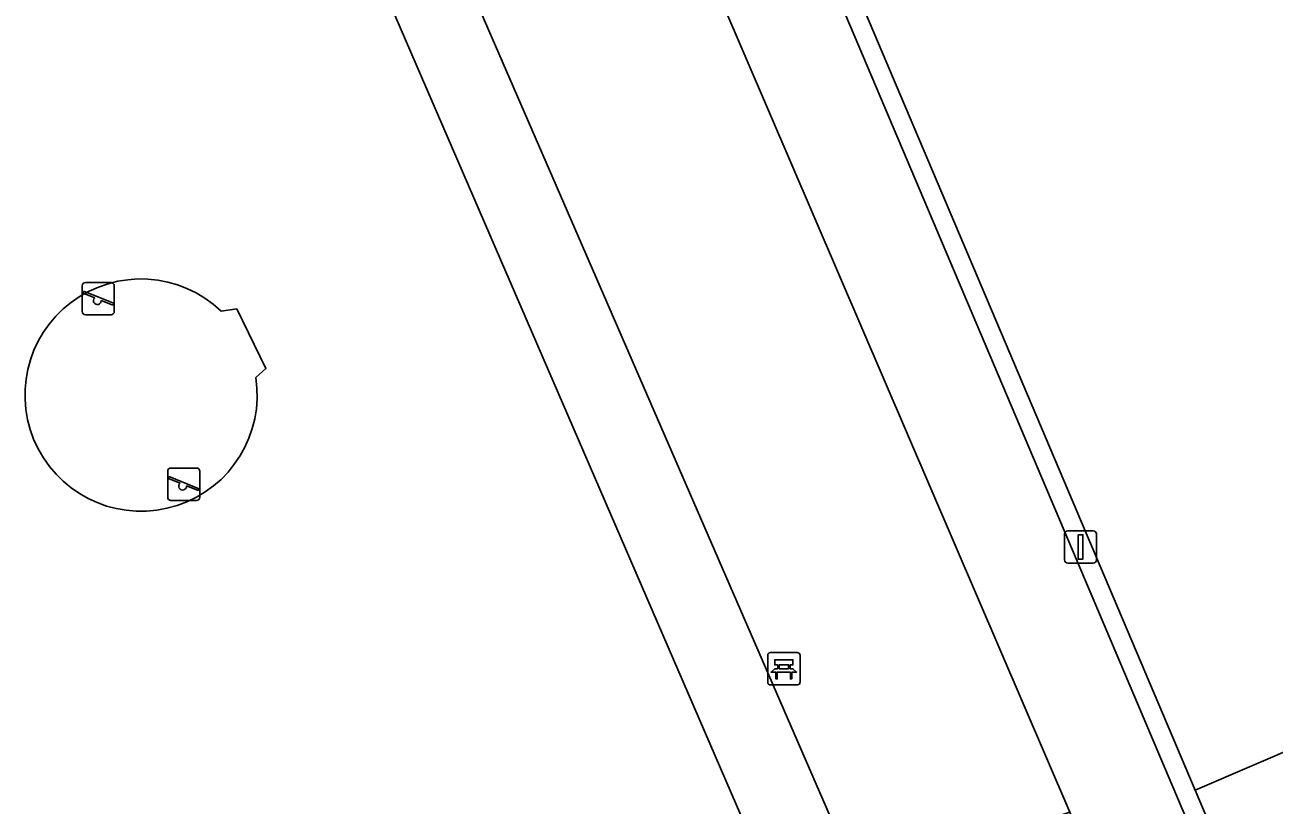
# Model space of a CAD drawing. Extents: x 158086 to 159499, y 382904 to 383981.
# Drawn here: x 159174.06 to 159212.73, y 383529.58 to 383553.72 of the extents above; entities that cross this region are included whole.
import ezdxf

# ---------------------------------------------------------------- set-up
doc = ezdxf.new("R2010")
doc.units = 0
for name, color, linetype in [('IMGEO_Bank', 7, 'Continuous'), ('IMGEO_Berm_groen', 7, 'Continuous'), ('IMGEO_Fietspad_open', 7, 'Continuous'), ('IMGEO_Groenvoorziening', 7, 'Continuous'), ('IMGEO_Hek', 7, 'Continuous'), ('IMGEO_Lichtmast', 7, 'Continuous'), ('IMGEO_Speelvoorziening', 7, 'Continuous'), ('IMGEO_Voetpad_halfverhard', 7, 'Continuous'), ('IMGEO_Voetpad_open', 7, 'Continuous')]:
    doc.layers.add(name, color=color, linetype=linetype)

msp = doc.modelspace()

# ---------------------------------------------------------------- linework, layer by layer
at = {"layer": 'IMGEO_Bank'}
for p, q in [((159197.05, 383533.369), (159197.05, 383534.21)), ((159197.05, 383534.21), (159197.05, 383533.369)), ((159197.125, 383534.294), (159197.966, 383534.294)), ((159197.966, 383534.294), (159197.125, 383534.294)), ((159198.05, 383534.219), (159198.05, 383533.378)), ((159198.05, 383533.378), (159198.05, 383534.219)), ((159197.359, 383533.8), (159197.359, 383533.906)), ((159197.403, 383533.906), (159197.403, 383533.8)), ((159197.691, 383533.912), (159197.409, 383533.912)), ((159197.409, 383533.794), (159197.691, 383533.794)), ((159197.697, 383533.8), (159197.697, 383533.906)), ((159197.741, 383533.906), (159197.741, 383533.8)), ((159197.747, 383533.692), (159197.354, 383533.692)), ((159197.975, 383533.294), (159197.134, 383533.294)), ((159197.134, 383533.294), (159197.975, 383533.294))]:
    msp.add_line(p, q, dxfattribs=at)
for points in [[(159197.297, 383533.692), (159197.155, 383533.692), (159197.267, 383533.794), (159197.353, 383533.794)], [(159197.353, 383533.912), (159197.267, 383533.912), (159197.267, 383534.073), (159197.83, 383534.073), (159197.83, 383533.912), (159197.747, 383533.912)], [(159197.747, 383533.794), (159197.83, 383533.794), (159197.942, 383533.692), (159197.803, 383533.692)], [(159197.347, 383533.685), (159197.347, 383533.478), (159197.304, 383533.478), (159197.304, 383533.685)], [(159197.797, 383533.685), (159197.797, 383533.478), (159197.753, 383533.478), (159197.753, 383533.685)]]:
    msp.add_lwpolyline(points, dxfattribs=at)
for centre, radius, start, end in [((159197.128, 383534.216), 0.0779, 92.4484, 184.2845), ((159197.128, 383534.216), 0.0779, 92.4484, 184.2845), ((159197.972, 383534.216), 0.0779, 2.4484, 94.2845), ((159197.972, 383534.216), 0.0779, 2.4484, 94.2845), ((159197.352, 383533.905), 0.00671, 2.8957, 87.1043), ((159197.352, 383533.801), 0.00671, 272.8957, 357.1043), ((159197.409, 383533.905), 0.00671, 92.8957, 177.1043), ((159197.409, 383533.801), 0.00671, 182.8957, 267.1043), ((159197.691, 383533.905), 0.00671, 2.8957, 87.1043), ((159197.691, 383533.801), 0.00671, 272.8957, 357.1043), ((159197.748, 383533.905), 0.00671, 92.8957, 177.1043), ((159197.748, 383533.801), 0.00671, 182.8957, 267.1043), ((159197.128, 383533.372), 0.0779, 182.4484, 274.2845), ((159197.128, 383533.372), 0.0779, 182.4484, 274.2845), ((159197.297, 383533.685), 0.00671, 2.8957, 87.1043), ((159197.354, 383533.685), 0.00671, 92.8957, 177.1043), ((159197.746, 383533.685), 0.00671, 2.8957, 87.1043), ((159197.803, 383533.685), 0.00671, 92.8957, 177.1043), ((159197.972, 383533.372), 0.0779, 272.4484, 4.2845), ((159197.972, 383533.372), 0.0779, 272.4484, 4.2845)]:
    msp.add_arc(centre, radius, start, end, dxfattribs=at)
at = {"layer": 'IMGEO_Berm_groen'}
msp.add_lwpolyline([(159194.908, 383556.124), (159188.176, 383554.097), (159199.885, 383527.155), (159206.405, 383529.355)], close=True, dxfattribs=at)
at = {"layer": 'IMGEO_Fietspad_open'}
msp.add_lwpolyline([(159194.908, 383556.124), (159206.405, 383529.355), (159207.692, 383526.359), (159208.29, 383524.966), (159210.465, 383519.836), (159211.794, 383516.703), (159212.712, 383514.491), (159215.113, 383508.998), (159217.992, 383510.247), (159215.741, 383515.621), (159214.712, 383518.051), (159214.431, 383518.724), (159209.737, 383529.796), (159198.371, 383556.604)], dxfattribs=at)
at = {"layer": 'IMGEO_Groenvoorziening'}
msp.add_lwpolyline([(159192.887, 383571.077), (159192.192, 383571.18), (159198.371, 383556.604), (159209.737, 383529.796), (159214.431, 383518.724), (159214.999, 383518.922), (159214.043, 383521.177), (159211.577, 383526.995), (159210.288, 383530.033), (159198.926, 383556.833), (159197.755, 383559.595)], close=True, dxfattribs=at)
for points in [[(159208.065, 383568.827), (159192.887, 383571.077), (159197.755, 383559.595), (159198.926, 383556.833), (159210.288, 383530.033), (159218.909, 383533.742)], [(159196.88, 383527.739), (159184.542, 383556.251)], [(159180.132, 383544.863), (159180.612, 383544.932), (159181.515, 383543.085), (159181.204, 383542.803)], [(159218.909, 383533.742), (159210.288, 383530.033), (159211.577, 383526.995), (159220.214, 383530.711), (159220.946, 383531.146)]]:
    msp.add_lwpolyline(points, dxfattribs=at)
msp.add_arc((159177.65, 383542.263), 3.595, 46.3369, 8.647, dxfattribs=at)
at = {"layer": 'IMGEO_Hek'}
for points in [[(159209.737, 383529.796), (159198.371, 383556.604)], [(159214.431, 383518.724), (159209.737, 383529.796)]]:
    msp.add_lwpolyline(points, dxfattribs=at)
at = {"layer": 'IMGEO_Lichtmast'}
for p, q in [((159206.337, 383538.064), (159207.127, 383538.064)), ((159207.127, 383538.064), (159206.337, 383538.064)), ((159206.237, 383537.164), (159206.237, 383537.964)), ((159206.237, 383537.964), (159206.237, 383537.164)), ((159207.227, 383537.964), (159207.227, 383537.164)), ((159207.227, 383537.164), (159207.227, 383537.964)), ((159207.127, 383537.064), (159206.337, 383537.064)), ((159206.337, 383537.064), (159207.127, 383537.064))]:
    msp.add_line(p, q, dxfattribs=at)
msp.add_lwpolyline([(159206.657, 383537.939), (159206.807, 383537.939), (159206.807, 383537.189), (159206.657, 383537.189), (159206.657, 383537.939)], dxfattribs=at)
for centre, start, end in [((159206.337, 383537.964), 90, 180), ((159206.337, 383537.964), 90, 180), ((159207.127, 383537.964), 0, 90), ((159207.127, 383537.964), 360, 90), ((159206.337, 383537.164), 180, 270), ((159206.337, 383537.164), 180, 270), ((159207.127, 383537.164), 270, 0), ((159207.127, 383537.164), 270, 0)]:
    msp.add_arc(centre, 0.1, start, end, dxfattribs=at)
at = {"layer": 'IMGEO_Speelvoorziening'}
for p, q in [((159175.93, 383545.746), (159176.72, 383545.746)), ((159176.72, 383545.746), (159175.93, 383545.746)), ((159175.83, 383544.846), (159175.83, 383545.646)), ((159175.83, 383545.646), (159175.83, 383544.846)), ((159176.213, 383545.274), (159175.874, 383545.411)), ((159175.899, 383545.471), (159176.775, 383545.118)), ((159176.82, 383545.646), (159176.82, 383544.846)), ((159176.82, 383544.846), (159176.82, 383545.646)), ((159176.751, 383545.058), (159176.411, 383545.195)), ((159176.72, 383544.746), (159175.93, 383544.746)), ((159175.93, 383544.746), (159176.72, 383544.746)), ((159178.574, 383540.005), (159179.364, 383540.005)), ((159179.364, 383540.005), (159178.574, 383540.005)), ((159178.474, 383539.105), (159178.474, 383539.905)), ((159178.474, 383539.905), (159178.474, 383539.105)), ((159178.857, 383539.533), (159178.518, 383539.67)), ((159178.543, 383539.73), (159179.419, 383539.377)), ((159179.464, 383539.905), (159179.464, 383539.105)), ((159179.464, 383539.105), (159179.464, 383539.905)), ((159179.395, 383539.317), (159179.055, 383539.454)), ((159179.364, 383539.005), (159178.574, 383539.005)), ((159178.574, 383539.005), (159179.364, 383539.005))]:
    msp.add_line(p, q, dxfattribs=at)
for centre, radius, start, end in [((159175.93, 383545.646), 0.1, 90, 180), ((159175.93, 383545.646), 0.1, 90, 180), ((159176.72, 383545.646), 0.1, 0, 90), ((159176.72, 383545.646), 0.1, 360, 90), ((159175.887, 383545.441), 0.0327, 68.078, 248.078), ((159176.292, 383545.184), 0.12, 130.9928, 5.1632), ((159176.763, 383545.088), 0.0327, 248.078, 68.078), ((159175.93, 383544.846), 0.1, 180, 270), ((159175.93, 383544.846), 0.1, 180, 270), ((159176.72, 383544.846), 0.1, 270, 0), ((159176.72, 383544.846), 0.1, 270, 0), ((159178.574, 383539.905), 0.1, 90, 180), ((159178.574, 383539.905), 0.1, 90, 180), ((159179.364, 383539.905), 0.1, 0, 90), ((159179.364, 383539.905), 0.1, 360, 90), ((159178.531, 383539.7), 0.0327, 68.078, 248.078), ((159178.936, 383539.443), 0.12, 130.9928, 5.1632), ((159179.407, 383539.347), 0.0327, 248.078, 68.078), ((159178.574, 383539.105), 0.1, 180, 270), ((159178.574, 383539.105), 0.1, 180, 270), ((159179.364, 383539.105), 0.1, 270, 0), ((159179.364, 383539.105), 0.1, 270, 0)]:
    msp.add_arc(centre, radius, start, end, dxfattribs=at)
at = {"layer": 'IMGEO_Voetpad_halfverhard'}
msp.add_lwpolyline([(159179.666, 383566.489), (159180.777, 383564.257), (159183.068, 383559.658), (159184.278, 383556.862), (159184.542, 383556.251), (159196.88, 383527.739), (159198.757, 383523.344), (159201.661, 383516.542), (159203.043, 383513.306), (159203.977, 383511.073), (159207.694, 383502.019), (159207.838, 383502.078), (159209.923, 383502.973), (159206.191, 383511.995), (159205.374, 383514.301), (159204.037, 383517.431), (159201.843, 383522.57), (159201.165, 383524.157), (159199.885, 383527.155), (159188.176, 383554.097)], dxfattribs=at)
at = {"layer": 'IMGEO_Voetpad_open'}
msp.add_lwpolyline([(159181.204, 383542.803), (159181.515, 383543.085), (159180.612, 383544.932), (159180.132, 383544.863)], dxfattribs=at)
msp.add_arc((159177.65, 383542.263), 3.595, 46.3369, 8.647, dxfattribs=at)

doc.saveas('drawing.dxf')
